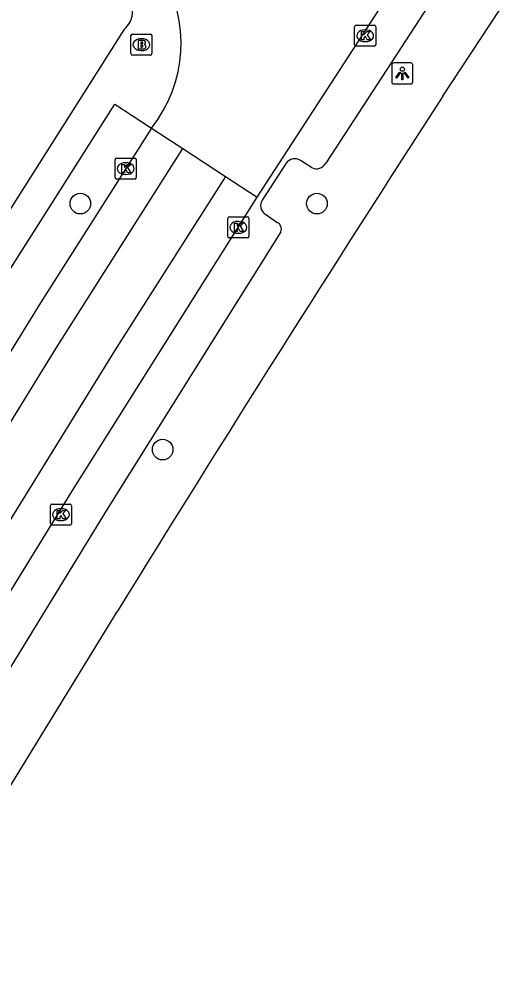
# Model space of a CAD drawing. Extents: x 159040 to 160094, y 381214 to 382518.
# Drawn here: x 159416.4 to 159439.83, y 381801.38 to 381846.41 of the extents above; entities that cross this region are included whole.
import ezdxf

# ---------------------------------------------------------------- set-up
doc = ezdxf.new("R2010")
doc.units = 0
for name, color, linetype in [('IMGEO_Boom', 7, 'Continuous'), ('IMGEO_Brandkraan', 7, 'Continuous'), ('IMGEO_Kolk', 7, 'Continuous'), ('IMGEO_Lichtpunt', 7, 'Continuous'), ('IMGEO_Rijbaan_lokaal_gesloten', 7, 'Continuous'), ('IMGEO_Rijbaan_lokaal_open', 7, 'Continuous'), ('IMGEO_Voetpad_open', 7, 'Continuous')]:
    doc.layers.add(name, color=color, linetype=linetype)

msp = doc.modelspace()

# ---------------------------------------------------------------- linework, layer by layer
at = {"layer": 'IMGEO_Boom'}
for centre in [(159419.307, 381837.655), (159430.527, 381837.653), (159423.211, 381825.981)]:
    msp.add_circle(centre, 0.489, dxfattribs=at)
at = {"layer": 'IMGEO_Brandkraan'}
for p, q in [((159421.703, 381844.771), (159421.703, 381845.623)), ((159421.778, 381845.697), (159422.63, 381845.697)), ((159422.191, 381845.477), (159422.216, 381845.477)), ((159422.704, 381845.623), (159422.704, 381844.771)), ((159422.214, 381844.917), (159422.189, 381844.917)), ((159422.63, 381844.697), (159421.778, 381844.697))]:
    msp.add_line(p, q, dxfattribs=at)
for points in [[(159421.703, 381844.771), (159421.703, 381845.623)], [(159421.778, 381845.697), (159422.63, 381845.697)], [(159422.051, 381845.397), (159422.051, 381844.997), (159422.264, 381844.997)], [(159422.282, 381845.397), (159422.051, 381845.397)], [(159422.704, 381845.623), (159422.704, 381844.771)], [(159422.23, 381845.316), (159422.176, 381845.316), (159422.176, 381845.24)], [(159422.176, 381845.24), (159422.229, 381845.24)], [(159422.238, 381845.164), (159422.176, 381845.164), (159422.176, 381845.083)], [(159422.176, 381845.083), (159422.238, 381845.083)], [(159422.63, 381844.697), (159421.778, 381844.697)]]:
    msp.add_lwpolyline(points, dxfattribs=at)
for centre, radius, start, end in [((159421.78, 381845.621), 0.0765, 91.552, 178.448), ((159421.78, 381845.621), 0.0765, 91.552, 178.448), ((159422.286, 381845.252), 0.145, 59.4692, 91.5367), ((159422.311, 381845.299), 0.0922, 285.5137, 58.1501), ((159422.628, 381845.621), 0.0765, 1.552, 88.448), ((159422.628, 381845.621), 0.0765, 1.552, 88.448), ((159422.231, 381845.278), 0.0379, 267.8285, 90.9355), ((159422.239, 381845.123), 0.0404, 269.8759, 90.5077), ((159422.27, 381845.248), 0.251, 268.6676, 293.5347), ((159422.316, 381845.107), 0.105, 301.3115, 78.989), ((159421.78, 381844.773), 0.0765, 181.552, 268.448), ((159421.78, 381844.773), 0.0765, 181.552, 268.448), ((159422.628, 381844.773), 0.0765, 271.552, 358.448), ((159422.628, 381844.773), 0.0765, 271.552, 358.448)]:
    msp.add_arc(centre, radius, start, end, dxfattribs=at)
for centre, major_axis, ratio, start_param, end_param in [((159422.19, 381845.197), (-0.387, 0.002), 0.722429, 4.712389, 7.853982), ((159422.215, 381845.197), (-0.39, 0.002), 0.717154, 1.570796, 4.712389)]:
    msp.add_ellipse(centre, major_axis=major_axis, ratio=ratio, start_param=start_param, end_param=end_param, dxfattribs=at)
at = {"layer": 'IMGEO_Kolk'}
for p, q in [((159432.315, 381845.195), (159432.315, 381846.047)), ((159432.39, 381846.121), (159433.242, 381846.121)), ((159432.803, 381845.901), (159432.828, 381845.901)), ((159433.316, 381846.047), (159433.316, 381845.195)), ((159433.242, 381845.121), (159432.39, 381845.121)), ((159432.826, 381845.341), (159432.801, 381845.341)), ((159420.957, 381838.89), (159420.957, 381839.742)), ((159421.032, 381839.816), (159421.884, 381839.816)), ((159421.445, 381839.596), (159421.47, 381839.596)), ((159421.958, 381839.742), (159421.958, 381838.89)), ((159421.884, 381838.816), (159421.032, 381838.816)), ((159421.468, 381839.036), (159421.443, 381839.036)), ((159426.299, 381836.1), (159426.299, 381836.952)), ((159426.374, 381837.026), (159427.226, 381837.026)), ((159426.787, 381836.806), (159426.812, 381836.806)), ((159427.3, 381836.952), (159427.3, 381836.1)), ((159427.226, 381836.026), (159426.374, 381836.026)), ((159426.81, 381836.246), (159426.785, 381836.246)), ((159417.888, 381822.466), (159417.888, 381823.318)), ((159417.963, 381823.392), (159418.815, 381823.392)), ((159418.889, 381823.318), (159418.889, 381822.466)), ((159418.376, 381823.172), (159418.401, 381823.172)), ((159418.815, 381822.392), (159417.963, 381822.392)), ((159418.399, 381822.612), (159418.374, 381822.612))]:
    msp.add_line(p, q, dxfattribs=at)
for points in [[(159432.315, 381845.195), (159432.315, 381846.047)], [(159432.39, 381846.121), (159433.242, 381846.121)], [(159432.636, 381845.821), (159432.759, 381845.821), (159432.759, 381845.67), (159432.889, 381845.821), (159433.053, 381845.821), (159432.907, 381845.67), (159433.06, 381845.421), (159432.908, 381845.421), (159432.823, 381845.585), (159432.759, 381845.518), (159432.759, 381845.421), (159432.636, 381845.421), (159432.636, 381845.821)], [(159433.316, 381846.047), (159433.316, 381845.195)], [(159433.242, 381845.121), (159432.39, 381845.121)], [(159420.957, 381838.89), (159420.957, 381839.742)], [(159421.032, 381839.816), (159421.884, 381839.816)], [(159421.278, 381839.516), (159421.401, 381839.516), (159421.401, 381839.365), (159421.531, 381839.516), (159421.695, 381839.516), (159421.549, 381839.365), (159421.702, 381839.116), (159421.55, 381839.116), (159421.465, 381839.28), (159421.401, 381839.213), (159421.401, 381839.116), (159421.278, 381839.116), (159421.278, 381839.516)], [(159421.958, 381839.742), (159421.958, 381838.89)], [(159421.884, 381838.816), (159421.032, 381838.816)], [(159426.299, 381836.1), (159426.299, 381836.952)], [(159426.374, 381837.026), (159427.226, 381837.026)], [(159427.3, 381836.952), (159427.3, 381836.1)], [(159426.62, 381836.726), (159426.743, 381836.726), (159426.743, 381836.575), (159426.873, 381836.726), (159427.037, 381836.726), (159426.891, 381836.575), (159427.044, 381836.326), (159426.892, 381836.326), (159426.807, 381836.49), (159426.743, 381836.423), (159426.743, 381836.326), (159426.62, 381836.326), (159426.62, 381836.726)], [(159427.226, 381836.026), (159426.374, 381836.026)], [(159417.888, 381822.466), (159417.888, 381823.318)], [(159417.963, 381823.392), (159418.815, 381823.392)], [(159418.889, 381823.318), (159418.889, 381822.466)], [(159418.209, 381823.092), (159418.332, 381823.092), (159418.332, 381822.941), (159418.462, 381823.092), (159418.626, 381823.092), (159418.48, 381822.941), (159418.633, 381822.692), (159418.481, 381822.692), (159418.396, 381822.856), (159418.332, 381822.789), (159418.332, 381822.692), (159418.209, 381822.692), (159418.209, 381823.092)], [(159418.815, 381822.392), (159417.963, 381822.392)]]:
    msp.add_lwpolyline(points, dxfattribs=at)
for centre, start, end in [((159432.392, 381846.045), 91.552, 178.448), ((159432.392, 381846.045), 91.552, 178.448), ((159433.24, 381846.045), 1.552, 88.448), ((159433.24, 381846.045), 1.552, 88.448), ((159432.392, 381845.197), 181.552, 268.448), ((159432.392, 381845.197), 181.552, 268.448), ((159433.24, 381845.197), 271.552, 358.448), ((159433.24, 381845.197), 271.552, 358.448), ((159421.034, 381839.74), 91.552, 178.448), ((159421.034, 381839.74), 91.552, 178.448), ((159421.882, 381839.74), 1.552, 88.448), ((159421.882, 381839.74), 1.552, 88.448), ((159421.034, 381838.892), 181.552, 268.448), ((159421.034, 381838.892), 181.552, 268.448), ((159421.882, 381838.892), 271.552, 358.448), ((159421.882, 381838.892), 271.552, 358.448), ((159426.376, 381836.95), 91.552, 178.448), ((159426.376, 381836.95), 91.552, 178.448), ((159427.224, 381836.95), 1.552, 88.448), ((159427.224, 381836.95), 1.552, 88.448), ((159426.376, 381836.102), 181.552, 268.448), ((159426.376, 381836.102), 181.552, 268.448), ((159427.224, 381836.102), 271.552, 358.448), ((159427.224, 381836.102), 271.552, 358.448), ((159417.965, 381823.316), 91.552, 178.448), ((159417.965, 381823.316), 91.552, 178.448), ((159418.813, 381823.316), 1.552, 88.448), ((159418.813, 381823.316), 1.552, 88.448), ((159417.965, 381822.468), 181.552, 268.448), ((159417.965, 381822.468), 181.552, 268.448), ((159418.813, 381822.468), 271.552, 358.448), ((159418.813, 381822.468), 271.552, 358.448)]:
    msp.add_arc(centre, 0.0765, start, end, dxfattribs=at)
for centre, major_axis, ratio, start_param, end_param in [((159432.802, 381845.621), (-0.387, 0.002), 0.722429, 4.712389, 7.853982), ((159432.827, 381845.621), (-0.39, 0.002), 0.717154, 1.570796, 4.712389), ((159421.444, 381839.316), (-0.387, 0.002), 0.722429, 4.712389, 7.853982), ((159421.469, 381839.316), (-0.39, 0.002), 0.717154, 1.570796, 4.712389), ((159426.786, 381836.526), (-0.387, 0.002), 0.722429, 4.712389, 7.853982), ((159426.811, 381836.526), (-0.39, 0.002), 0.717154, 1.570796, 4.712389), ((159418.375, 381822.892), (-0.387, 0.002), 0.722429, 4.712389, 7.853982), ((159418.4, 381822.892), (-0.39, 0.002), 0.717154, 1.570796, 4.712389)]:
    msp.add_ellipse(centre, major_axis=major_axis, ratio=ratio, start_param=start_param, end_param=end_param, dxfattribs=at)
at = {"layer": 'IMGEO_Lichtpunt'}
for p, q in [((159434.077, 381844.234), (159434.077, 381843.427)), ((159434.077, 381844.234), (159434.077, 381843.427)), ((159434.979, 381844.329), (159434.171, 381844.329)), ((159434.979, 381844.329), (159434.171, 381844.329)), ((159435.073, 381843.427), (159435.073, 381844.234)), ((159435.073, 381843.427), (159435.073, 381844.234)), ((159434.171, 381843.333), (159434.979, 381843.333)), ((159434.171, 381843.333), (159434.979, 381843.333))]:
    msp.add_line(p, q, dxfattribs=at)
for points in [[(159434.451, 381843.898), (159434.49, 381843.87), (159434.302, 381843.608), (159434.264, 381843.635), (159434.451, 381843.898)], [(159434.553, 381843.85), (159434.6, 381843.85), (159434.6, 381843.528), (159434.553, 381843.528), (159434.553, 381843.85)], [(159434.663, 381843.87), (159434.701, 381843.897), (159434.888, 381843.635), (159434.849, 381843.607), (159434.663, 381843.87)]]:
    msp.add_lwpolyline(points, dxfattribs=at)
msp.add_circle((159434.576, 381844.032), 0.0994, dxfattribs=at)
for centre, start, end in [((159434.171, 381844.234), 90, 180), ((159434.171, 381844.234), 90, 180), ((159434.979, 381844.234), 0, 90), ((159434.979, 381844.234), 0, 90), ((159434.171, 381843.427), 180, 270), ((159434.171, 381843.427), 180, 270), ((159434.979, 381843.427), 270, 0), ((159434.979, 381843.427), 270, 360)]:
    msp.add_arc(centre, 0.0946, start, end, dxfattribs=at)
at = {"layer": 'IMGEO_Rijbaan_lokaal_gesloten'}
for points in [[(159422.676, 381841.238), (159417.421, 381832.946), (159399.834, 381804.431), (159396.798, 381799.408), (159388.803, 381785.24)], [(159422.676, 381841.238), (159424.166, 381840.264)], [(159390.157, 381784.008), (159400.004, 381801.271), (159418.168, 381830.791), (159424.166, 381840.264)], [(159424.166, 381840.264), (159426.197, 381838.936)], [(159426.197, 381838.936), (159420.934, 381830.666), (159415.465, 381821.817), (159405.571, 381805.619), (159401.306, 381798.719), (159397.405, 381792.005), (159394.274, 381786.572)], [(159426.197, 381838.936), (159427.699, 381837.953)], [(159393.013, 381780.216), (159394.802, 381783.778), (159396.213, 381786.294), (159400.746, 381794.258), (159404.64, 381800.812), (159418.936, 381824.033), (159427.699, 381837.953)]]:
    msp.add_lwpolyline(points, dxfattribs=at)
at = {"layer": 'IMGEO_Rijbaan_lokaal_open'}
msp.add_lwpolyline([(159427.699, 381837.953), (159437.829, 381853.565)], dxfattribs=at)
msp.add_arc((159417.701, 381845.243), 6.386, 321.1642, 32.022, dxfattribs=at)
at = {"layer": 'IMGEO_Voetpad_open'}
for points in [[(159436.502, 381842.757), (159442.358, 381851.669), (159451.35, 381865.049), (159460.955, 381879.064), (159469.411, 381891.03), (159472.853, 381895.902)], [(159436.942, 381848.799), (159430.944, 381839.576)], [(159421.364, 381845.906), (159414.422, 381834.943), (159396.349, 381805.602)], [(159386.658, 381785.747), (159394.572, 381799.726), (159406.901, 381819.922), (159415.674, 381834.072), (159420.947, 381842.368), (159422.676, 381841.238)], [(159429.068, 381839.57), (159427.936, 381837.811)], [(159430.271, 381839.369), (159429.745, 381839.705)], [(159428.084, 381837.152), (159428.642, 381836.763)], [(159428.809, 381836.319), (159420.575, 381823.146), (159407.08, 381801.11), (159405.684, 381798.889), (159402.419, 381793.359), (159396.032, 381782.098)], [(159397.452, 381778.605), (159397.942, 381779.448), (159402.505, 381787.621), (159406.639, 381794.78), (159421.066, 381818.312)]]:
    msp.add_lwpolyline(points, dxfattribs=at)
for centre, radius, start, end in [((159420.633, 381846.8), 1.155, 309.2555, 52.1403), ((160582.266, 381102.158), 1364.281, 147.122201, 148.336388), ((159429.477, 381839.283), 0.5, 57.6185, 144.9363), ((159430.508, 381839.796), 0.488, 240.9567, 333.2368), ((159428.312, 381837.549), 0.458, 145.1568, 240.1584), ((159428.509, 381836.459), 0.332, 334.958, 66.2672)]:
    msp.add_arc(centre, radius, start, end, dxfattribs=at)

doc.saveas('drawing.dxf')
